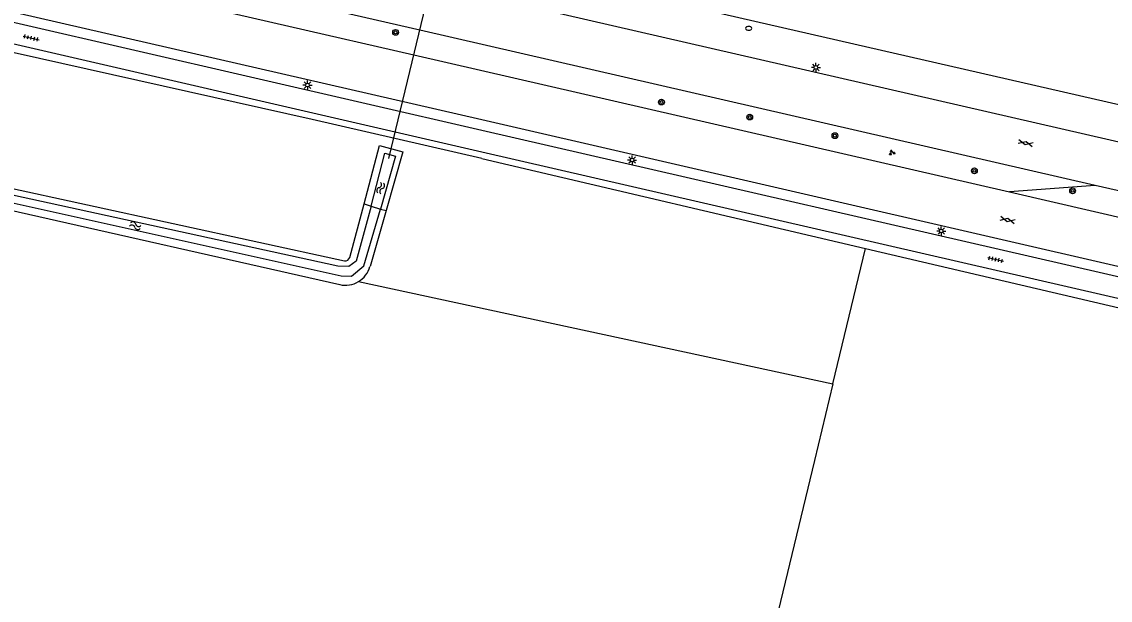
# Model space of a CAD drawing. Extents: x 128999 to 131010, y 395498 to 399007.
# Drawn here: x 129936.7 to 130086.4, y 396799.6 to 396879.1 of the extents above; entities that cross this region are included whole.
import ezdxf

# ---------------------------------------------------------------- set-up
doc = ezdxf.new("R2010")
doc.units = 0
for name, color, linetype in [('gg-knt-verharding', 7, 'Continuous'), ('gg-kntw-bovenkant insteek waterloop', 7, 'Continuous'), ('gg-kntw-waterlijn', 7, 'Continuous'), ('gg-kwrk-duiker nz buis', 7, 'Continuous'), ('gt-grn-groengrens', 7, 'Continuous'), ('gt-grn-vlakafsluiter', 7, 'Continuous'), ('gt-symb-boom', 7, 'Continuous'), ('gt-symb-brandkraan', 7, 'Continuous'), ('gt-symb-gesloten verharding', 7, 'Continuous'), ('gt-symb-groenvak', 7, 'Continuous'), ('gt-symb-lichtmast', 7, 'Continuous'), ('gt-symb-tegel verharding', 7, 'Continuous'), ('gt-symb-watersymbool', 7, 'Continuous'), ('gx-grn-maaiveld', 7, 'Continuous')]:
    doc.layers.add(name, color=color, linetype=linetype)

# ---------------------------------------------------------------- blocks, each defined once
blk = doc.blocks.new('gt0-TEG1')
at = {"layer": 'gt-symb-tegel verharding'}
for p, q in [((-1.12, 0), (1.12, 0)), ((-0.9, -0.25), (-0.9, 0.25)), ((-0.45, -0.25), (-0.45, 0.25)), ((0, -0.25), (0, 0.25)), ((0.45, -0.25), (0.45, 0.25)), ((0.9, -0.25), (0.9, 0.25))]:
    blk.add_line(p, q, dxfattribs=at)
blk = doc.blocks.new('gt0-GESVH1')
at = {"layer": 'gt-symb-gesloten verharding'}
for p, q in [((-0.99, -0.26), (0.01, 0.24)), ((0.01, -0.26), (-0.99, 0.24)), ((0.01, 0.24), (1.01, -0.26)), ((1.01, 0.24), (0.01, -0.26))]:
    blk.add_line(p, q, dxfattribs=at)
blk = doc.blocks.new('gt0-BOOM')
at = {"layer": 'gt-symb-boom'}
for radius in [0.4, 0.2]:
    blk.add_circle((0, 0), radius, dxfattribs=at)
blk = doc.blocks.new('gt0-LMAST')
at = {"layer": 'gt-symb-lichtmast'}
for p, q in [((-0.18, 0.17), (-0.45, 0.44)), ((-0.01, 0.25), (-0.01, 0.62)), ((0.17, 0.17), (0.44, 0.44)), ((-0.26, 0), (-0.63, 0)), ((-0.18, -0.18), (-0.45, -0.45)), ((-0.01, -0.25), (-0.01, -0.63)), ((0.44, -0.45), (0.17, -0.18)), ((0.24, 0), (0.62, 0))]:
    blk.add_line(p, q, dxfattribs=at)
blk.add_circle((-0.01, 0), 0.25, dxfattribs=at)
blk = doc.blocks.new('gt0-BR')
at = {"layer": 'gt-symb-brandkraan'}
for centre, radius, start, end in [((-0.24, 0), 0.206, 107.5669, 252.4331), ((0.6, -2.66), 3, 106.892, 107.5669), ((0, -0.69), 0.938, 73.108, 106.892), ((-0.6, -2.66), 3, 72.4331, 73.108), ((0.24, 0), 0.206, 287.567, 72.4331), ((0.6, 2.66), 3, 252.4331, 253.108), ((0, 0.69), 0.938, 253.108, 286.8921), ((-0.6, 2.66), 3, 286.8921, 287.567)]:
    blk.add_arc(centre, radius, start, end, dxfattribs=at)
blk = doc.blocks.new('gt0-WA')
at = {"layer": 'gt-symb-watersymbool'}
for centre, start, end in [((-0.32, 0.02), 28.0725, 151.9275), ((0.43, 0.42), 208.0725, 331.9275), ((-0.32, -0.43), 28.0725, 151.9275), ((0.43, -0.03), 208.0725, 331.9275)]:
    blk.add_arc(centre, 0.425, start, end, dxfattribs=at)
blk = doc.blocks.new('gt0-GRVAK')
at = {"layer": 'gt-symb-groenvak'}
for p, q in [((-0.11, 0.19), (-0.23, 0.24)), ((-0.18, 0.15), (0.09, 0.15)), ((-0.09, 0.21), (-0.16, 0.32)), ((-0.05, 0.21), (-0.05, 0.39)), ((0, 0.21), (0.06, 0.32)), ((0.01, 0.19), (0.13, 0.24)), ((0.26, -0.05), (0.2, 0.06)), ((0.31, -0.05), (0.31, 0.13)), ((0.35, -0.05), (0.41, 0.06)), ((-0.24, -0.23), (-0.36, -0.18)), ((-0.32, -0.26), (-0.05, -0.26)), ((-0.23, -0.21), (-0.29, -0.1)), ((-0.18, -0.2), (-0.18, -0.02)), ((-0.14, -0.21), (-0.07, -0.1)), ((-0.12, -0.23), (0, -0.18)), ((0.24, -0.07), (0.12, -0.02)), ((0.17, -0.11), (0.44, -0.11)), ((0.37, -0.07), (0.49, -0.02))]:
    blk.add_line(p, q, dxfattribs=at)

msp = doc.modelspace()

# ---------------------------------------------------------------- linework, layer by layer
at = {"layer": 'gg-knt-verharding'}
for p, q in [((129991.44, 396877.96), (129922.61, 396893.79)), ((129921.93, 396890.37), (129990.62, 396874.57)), ((130266.96, 396821.24), (129992.98, 396884.32)), ((130084.35, 396856.59), (129991.44, 396877.96)), ((129990.62, 396874.57), (130072.56, 396855.71)), ((130092.05, 396854.82), (130084.35, 396856.59)), ((130072.56, 396855.71), (130091.21, 396851.42))]:
    msp.add_line(p, q, dxfattribs=at)
for points in [[(130090.42, 396844.78), (130000, 396865.64), (129920.65, 396883.88)], [(130090.09, 396843.43), (130000, 396864.17), (129920.38, 396882.54)], [(130328.39, 396785.64), (130000, 396861.19), (129925.27, 396878.41)]]:
    msp.add_lwpolyline(points, dxfattribs=at)
at = {"layer": 'gg-kntw-bovenkant insteek waterloop'}
for p, q in [((129981.83, 396846.71), (129983.79, 396854.06)), ((129986.81, 396853.14), (129984.61, 396845.44))]:
    msp.add_line(p, q, dxfattribs=at)
msp.add_lwpolyline([(129983.79, 396854.06), (129985.92, 396862.08), (129989.12, 396861.22), (129986.81, 396853.14)], dxfattribs=at)
msp.add_arc((129981.2, 396846.9), 0.654, 258.9972, 342.9304, dxfattribs=at)
at = {"layer": 'gg-kntw-waterlijn'}
for points in [[(129984.76, 396853.77), (129986.64, 396861.04), (129988.09, 396860.64), (129986.06, 396853.36)], [(129984.76, 396853.77), (129982.71, 396846.2), (129981.68, 396845.44), (129980.18, 396845.51), (129922.77, 396858.02), (129922.42, 396857.11), (129980.65, 396844.18), (129982.08, 396844.15), (129983.75, 396845.55), (129986.06, 396853.36)]]:
    msp.add_lwpolyline(points, dxfattribs=at)
at = {"layer": 'gg-kwrk-duiker nz buis'}
msp.add_lwpolyline([(130025.7, 396883.02), (129994.48, 396890.75), (129987.17, 396860.29)], dxfattribs=at)
at = {"layer": 'gt-grn-groengrens'}
for p, q in [((130267.57, 396826.47), (130027.71, 396881.39)), ((130000, 396860.29), (130052.76, 396847.94)), ((130084.35, 396856.59), (130072.56, 396855.71)), ((130052.76, 396847.94), (130136.45, 396828.34))]:
    msp.add_line(p, q, dxfattribs=at)
msp.add_lwpolyline([(130000, 396860.29), (129976.66, 396865.68), (129928.63, 396876.42)], dxfattribs=at)
at = {"layer": 'gt-grn-vlakafsluiter'}
for p, q in [((129983.79, 396854.06), (129984.76, 396853.77)), ((129984.76, 396853.77), (129986.06, 396853.36)), ((129986.06, 396853.36), (129986.81, 396853.14))]:
    msp.add_line(p, q, dxfattribs=at)
at = {"layer": 'gx-grn-maaiveld'}
for p, q in [((129921.21, 396856.38), (129980.44, 396842.97)), ((130048.27, 396829.33), (130052.76, 396847.94)), ((129983.01, 396843.38), (130048.27, 396829.33))]:
    msp.add_line(p, q, dxfattribs=at)
for points in [[(129921.21, 396856.38), (129922.14, 396859.09), (129981.08, 396846.26)], [(130048.27, 396829.33), (130045.73, 396818.8), (130016.2, 396696.35), (130015.27, 396694.71), (129885.33, 396722.13)]]:
    msp.add_lwpolyline(points, dxfattribs=at)
for radius, start, end in [(3.53, 300.6426, 343.9389), (3.54, 257.3627, 300.6008)]:
    msp.add_arc((129981.21, 396846.42), radius, start, end, dxfattribs=at)

# ---------------------------------------------------------------- block references
at = {"layer": 'gt-symb-boom'}
for p in [(129988.13, 396877.66), (130024.69, 396868.07), (130036.83, 396866.01), (130048.55, 396863.45), (130067.73, 396858.62), (130081.24, 396855.86)]:
    msp.add_blockref('gt0-BOOM', p, dxfattribs=at)
at = {"layer": 'gt-symb-brandkraan'}
msp.add_blockref('gt0-BR', (130036.69, 396878.21), dxfattribs=at)
at = {"layer": 'gt-symb-gesloten verharding'}
for p, rotation in [((130074.77, 396862.44), -12.938810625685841), ((130072.28, 396851.87), -12.938810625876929)]:
    msp.add_blockref('gt0-GESVH1', p, dxfattribs=dict(at, rotation=rotation))
at = {"layer": 'gt-symb-groenvak'}
msp.add_blockref('gt0-GRVAK', (130056.38, 396861.1), dxfattribs=at)
at = {"layer": 'gt-symb-lichtmast'}
for p in [(130045.94, 396872.84), (129976.01, 396870.41), (130020.66, 396860.1), (130063.18, 396850.34)]:
    msp.add_blockref('gt0-LMAST', p, dxfattribs=at)
at = {"layer": 'gt-symb-tegel verharding', "rotation": -12.938810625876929}
for p in [(129938, 396876.9), (130070.66, 396846.44)]:
    msp.add_blockref('gt0-TEG1', p, dxfattribs=at)
at = {"layer": 'gt-symb-watersymbool'}
for p, rotation in [((129986.09, 396856.29), -104.89818725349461), ((129952.27, 396851.08), -13.535856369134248)]:
    msp.add_blockref('gt0-WA', p, dxfattribs=dict(at, rotation=rotation))

doc.saveas('drawing.dxf')
